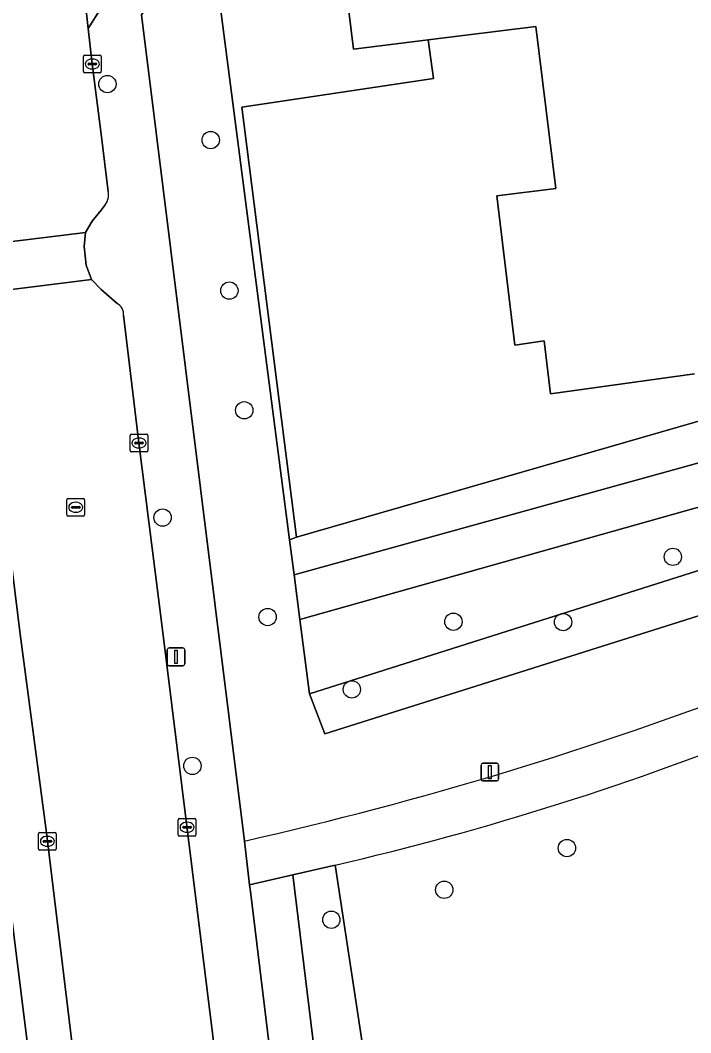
# Model space of a CAD drawing. Extents: x 158086 to 159499, y 382904 to 383981.
# Drawn here: x 158995.4 to 159033.3, y 383404.7 to 383461.9 of the extents above; entities that cross this region are included whole.
import ezdxf

# ---------------------------------------------------------------- set-up
doc = ezdxf.new("R2010")
doc.units = 0
for name, color, linetype in [('IMGEO_Boom', 7, 'Continuous'), ('IMGEO_Erf', 7, 'Continuous'), ('IMGEO_Groenvoorziening', 7, 'Continuous'), ('IMGEO_Hek', 7, 'Continuous'), ('IMGEO_Kolk', 7, 'Continuous'), ('IMGEO_Lichtmast', 7, 'Continuous'), ('IMGEO_Pand', 7, 'Continuous'), ('IMGEO_Rijbaan_lokaal_open', 7, 'Continuous'), ('IMGEO_Rioolput', 7, 'Continuous'), ('IMGEO_Voetpad_halfverhard', 7, 'Continuous'), ('IMGEO_Voetpad_open', 7, 'Continuous')]:
    doc.layers.add(name, color=color, linetype=linetype)

msp = doc.modelspace()

# ---------------------------------------------------------------- linework, layer by layer
at = {"layer": 'IMGEO_Boom'}
for centre in [(159000.358, 383458.288), (159006.187, 383455.133), (159007.24, 383446.632), (159008.083, 383439.876), (159003.473, 383433.824), (159032.279, 383431.605), (159009.402, 383428.209), (159019.889, 383427.943), (159026.084, 383427.924), (159014.156, 383424.121), (159005.156, 383419.807), (159026.299, 383415.166), (159019.371, 383412.809), (159012.998, 383411.118)]:
    msp.add_circle(centre, 0.489, dxfattribs=at)
at = {"layer": 'IMGEO_Erf'}
msp.add_lwpolyline([(159033.499, 383441.93), (159025.378, 383440.799), (159025.008, 383443.802), (159023.356, 383443.556), (159022.339, 383451.977), (159025.666, 383452.401), (159024.539, 383461.536), (159018.474, 383460.788), (159018.762, 383458.609), (159007.944, 383456.987), (159011.032, 383432.716), (159078.415, 383452.157)], dxfattribs=at)
msp.add_lwpolyline([(158994.714, 383413.173), (158979.466, 383411.235), (158980.926, 383400.21), (158970.166, 383398.901), (158971.036, 383383.766), (158973.1, 383383.819), (158973.151, 383381.798), (158997.711, 383389.09)], close=True, dxfattribs=at)
at = {"layer": 'IMGEO_Groenvoorziening'}
for points in [[(159079.669, 383450.08), (159081.05, 383447.861), (159084.723, 383449.8), (159075.758, 383467.531), (159068.121, 383482.635), (159064.826, 383481.16), (159058.535, 383493.917), (159061.79, 383495.545), (159059.577, 383500), (159057.003, 383505.182), (159053.522, 383504.8), (159052.705, 383504.71), (159055.01, 383500), (159078.415, 383452.157), (159011.032, 383432.716), (159010.634, 383432.574), (159010.891, 383430.595), (159046.741, 383440.501)], [(159011.032, 383432.716), (159007.944, 383456.987), (159018.762, 383458.609), (159018.474, 383460.788), (159014.253, 383460.267), (159013.23, 383468.561), (159014.861, 383468.762), (159013.911, 383476.465), (159011.388, 383476.154), (159011.36, 383476.38), (159005.522, 383475.661), (159006.408, 383468.737), (159006.016, 383468.116), (159010.634, 383432.574)], [(159081.05, 383447.861), (159079.669, 383450.08), (159046.741, 383440.501), (159010.891, 383430.595), (159011.218, 383428.075), (159068.265, 383444.142)], [(159081.05, 383447.861), (159068.265, 383444.142), (159055.93, 383437.875), (159011.763, 383423.88), (159012.629, 383421.619), (159056.857, 383435.575)], [(159011.218, 383428.075), (159011.763, 383423.88), (159055.93, 383437.875), (159068.265, 383444.142)], [(159013.265, 383413.852), (159013.212, 383414.199), (159010.831, 383413.648), (159013.692, 383390.244), (159014.632, 383387.184), (159017.13, 383388.478)], [(159010.831, 383413.648), (159008.382, 383413.083), (159008.427, 383412.706), (159011.317, 383389.067), (159011.783, 383387.745), (159012.713, 383386.191), (159014.632, 383387.184), (159013.692, 383390.244)]]:
    msp.add_lwpolyline(points, close=True, dxfattribs=at)
for points in [[(159056.857, 383435.575), (159012.629, 383421.619), (159011.763, 383423.88), (159011.218, 383428.075), (159010.891, 383430.595), (159010.634, 383432.574), (159006.016, 383468.116), (159002.278, 383462.192), (159008.087, 383415.562)], [(159013.212, 383414.199), (159013.265, 383413.852), (159017.13, 383388.478), (159017.598, 383388.72), (159052.154, 383406.613), (159050.158, 383413.805)]]:
    msp.add_lwpolyline(points, dxfattribs=at)
for centre, radius, start, end in [((158961.396, 383622.12), 211.77, 282.73733, 291.01794), ((158975.062, 383578.186), 168.366, 283.09641, 292.04666)]:
    msp.add_arc(centre, radius, start, end, dxfattribs=at)
at = {"layer": 'IMGEO_Hek'}
msp.add_lwpolyline([(159018.474, 383460.788), (159018.762, 383458.609), (159007.944, 383456.987), (159011.032, 383432.716)], dxfattribs=at)
at = {"layer": 'IMGEO_Kolk'}
for p, q in [((158999.004, 383459), (158999.004, 383459.852)), ((158999.079, 383459.926), (158999.931, 383459.926)), ((158999.492, 383459.706), (158999.517, 383459.706)), ((159000.005, 383459.852), (159000.005, 383459)), ((158999.263, 383459.42), (158999.263, 383459.432)), ((158999.701, 383459.383), (158999.303, 383459.383)), ((158999.306, 383459.469), (158999.704, 383459.469)), ((158999.515, 383459.146), (158999.49, 383459.146)), ((158999.747, 383459.432), (158999.747, 383459.42)), ((158999.931, 383458.926), (158999.079, 383458.926)), ((159001.639, 383437.606), (159001.639, 383438.458)), ((159001.714, 383438.532), (159002.566, 383438.532)), ((159001.898, 383438.026), (159001.898, 383438.038)), ((159002.336, 383437.989), (159001.938, 383437.989)), ((159001.941, 383438.075), (159002.339, 383438.075)), ((159002.127, 383438.312), (159002.152, 383438.312)), ((159002.382, 383438.038), (159002.382, 383438.026)), ((159002.64, 383438.458), (159002.64, 383437.606)), ((159002.566, 383437.532), (159001.714, 383437.532)), ((159002.15, 383437.752), (159002.125, 383437.752)), ((159004.429, 383416.841), (159005.281, 383416.841)), ((159004.354, 383415.915), (159004.354, 383416.767)), ((159004.613, 383416.335), (159004.613, 383416.347)), ((159005.051, 383416.298), (159004.653, 383416.298)), ((159004.656, 383416.384), (159005.054, 383416.384)), ((159004.842, 383416.621), (159004.867, 383416.621)), ((159005.097, 383416.347), (159005.097, 383416.335)), ((159005.355, 383416.767), (159005.355, 383415.915)), ((158996.469, 383415.122), (158996.469, 383415.974)), ((158996.544, 383416.048), (158997.396, 383416.048)), ((158996.957, 383415.828), (158996.982, 383415.828)), ((158997.47, 383415.974), (158997.47, 383415.122)), ((159005.281, 383415.841), (159004.429, 383415.841)), ((159004.865, 383416.061), (159004.84, 383416.061)), ((158996.728, 383415.542), (158996.728, 383415.554)), ((158997.166, 383415.505), (158996.768, 383415.505)), ((158996.771, 383415.591), (158997.169, 383415.591)), ((158996.98, 383415.268), (158996.955, 383415.268)), ((158997.212, 383415.554), (158997.212, 383415.542)), ((158997.396, 383415.048), (158996.544, 383415.048))]:
    msp.add_line(p, q, dxfattribs=at)
for points in [[(158999.004, 383459), (158999.004, 383459.852)], [(158999.079, 383459.926), (158999.931, 383459.926)], [(159000.005, 383459.852), (159000.005, 383459)], [(158999.931, 383458.926), (158999.079, 383458.926)], [(159001.639, 383437.606), (159001.639, 383438.458)], [(159001.714, 383438.532), (159002.566, 383438.532)], [(159002.64, 383438.458), (159002.64, 383437.606)], [(159002.566, 383437.532), (159001.714, 383437.532)], [(159004.429, 383416.841), (159005.281, 383416.841)], [(159004.354, 383415.915), (159004.354, 383416.767)], [(159005.355, 383416.767), (159005.355, 383415.915)], [(158996.469, 383415.122), (158996.469, 383415.974)], [(158996.544, 383416.048), (158997.396, 383416.048)], [(158997.47, 383415.974), (158997.47, 383415.122)], [(159005.281, 383415.841), (159004.429, 383415.841)], [(158997.396, 383415.048), (158996.544, 383415.048)]]:
    msp.add_lwpolyline(points, dxfattribs=at)
for centre, radius, start, end in [((158999.081, 383459.85), 0.0765, 91.552, 178.448), ((158999.081, 383459.85), 0.0765, 91.552, 178.448), ((158999.929, 383459.85), 0.0765, 1.552, 88.448), ((158999.929, 383459.85), 0.0765, 1.552, 88.448), ((158999.303, 383459.429), 0.0403, 85.8775, 175.7526), ((158999.3, 383459.419), 0.0366, 178.938, 274.7102), ((158999.704, 383459.426), 0.043, 264.8664, 352.4533), ((158999.708, 383459.431), 0.0386, 1.7309, 96.639), ((158999.081, 383459.002), 0.0765, 181.552, 268.448), ((158999.081, 383459.002), 0.0765, 181.552, 268.448), ((158999.929, 383459.002), 0.0765, 271.552, 358.448), ((158999.929, 383459.002), 0.0765, 271.552, 358.448), ((159001.716, 383438.456), 0.0765, 91.552, 178.448), ((159001.716, 383438.456), 0.0765, 91.552, 178.448), ((159001.938, 383438.035), 0.0403, 85.8775, 175.7526), ((159001.935, 383438.025), 0.0366, 178.938, 274.7102), ((159002.339, 383438.032), 0.043, 264.8664, 352.4533), ((159002.343, 383438.037), 0.0386, 1.7309, 96.639), ((159002.564, 383438.456), 0.0765, 1.552, 88.448), ((159002.564, 383438.456), 0.0765, 1.552, 88.448), ((159001.716, 383437.608), 0.0765, 181.552, 268.448), ((159001.716, 383437.608), 0.0765, 181.552, 268.448), ((159002.564, 383437.608), 0.0765, 271.552, 358.448), ((159002.564, 383437.608), 0.0765, 271.552, 358.448), ((159004.431, 383416.765), 0.0765, 91.552, 178.448), ((159004.431, 383416.765), 0.0765, 91.552, 178.448), ((159005.279, 383416.765), 0.0765, 1.552, 88.448), ((159005.279, 383416.765), 0.0765, 1.552, 88.448), ((159004.653, 383416.344), 0.0403, 85.8775, 175.7526), ((159004.65, 383416.334), 0.0366, 178.938, 274.7102), ((159005.054, 383416.341), 0.043, 264.8664, 352.4533), ((159005.058, 383416.346), 0.0386, 1.7309, 96.639), ((158996.546, 383415.972), 0.0765, 91.552, 178.448), ((158996.546, 383415.972), 0.0765, 91.552, 178.448), ((158997.394, 383415.972), 0.0765, 1.552, 88.448), ((158997.394, 383415.972), 0.0765, 1.552, 88.448), ((159004.431, 383415.917), 0.0765, 181.552, 268.448), ((159004.431, 383415.917), 0.0765, 181.552, 268.448), ((159005.279, 383415.917), 0.0765, 271.552, 358.448), ((159005.279, 383415.917), 0.0765, 271.552, 358.448), ((158996.546, 383415.124), 0.0765, 181.552, 268.448), ((158996.546, 383415.124), 0.0765, 181.552, 268.448), ((158996.768, 383415.551), 0.0403, 85.8775, 175.7526), ((158996.765, 383415.541), 0.0366, 178.938, 274.7102), ((158997.169, 383415.548), 0.043, 264.8664, 352.4533), ((158997.173, 383415.553), 0.0386, 1.7309, 96.639), ((158997.394, 383415.124), 0.0765, 271.552, 358.448), ((158997.394, 383415.124), 0.0765, 271.552, 358.448)]:
    msp.add_arc(centre, radius, start, end, dxfattribs=at)
for centre, major_axis, ratio, start_param, end_param in [((158999.491, 383459.426), (-0.387, 0.002), 0.722429, 4.712389, 7.853982), ((158999.516, 383459.426), (-0.39, 0.002), 0.717154, 1.570796, 4.712389), ((159002.126, 383438.032), (-0.387, 0.002), 0.722429, 4.712389, 7.853982), ((159002.151, 383438.032), (-0.39, 0.002), 0.717154, 1.570796, 4.712389), ((159004.841, 383416.341), (-0.387, 0.002), 0.722429, 4.712389, 7.853982), ((159004.866, 383416.341), (-0.39, 0.002), 0.717154, 1.570796, 4.712389), ((158996.956, 383415.548), (-0.387, 0.002), 0.722429, 4.712389, 7.853982), ((158996.981, 383415.548), (-0.39, 0.002), 0.717154, 1.570796, 4.712389)]:
    msp.add_ellipse(centre, major_axis=major_axis, ratio=ratio, start_param=start_param, end_param=end_param, dxfattribs=at)
at = {"layer": 'IMGEO_Lichtmast'}
for p, q in [((159003.733, 383425.562), (159003.733, 383426.362)), ((159003.733, 383426.362), (159003.733, 383425.562)), ((159003.833, 383426.462), (159004.623, 383426.462)), ((159004.623, 383426.462), (159003.833, 383426.462)), ((159004.723, 383426.362), (159004.723, 383425.562)), ((159004.723, 383425.562), (159004.723, 383426.362)), ((159004.623, 383425.462), (159003.833, 383425.462)), ((159003.833, 383425.462), (159004.623, 383425.462)), ((159021.453, 383419.053), (159021.453, 383419.853)), ((159021.453, 383419.853), (159021.453, 383419.053)), ((159021.553, 383419.953), (159022.343, 383419.953)), ((159022.343, 383419.953), (159021.553, 383419.953)), ((159022.443, 383419.853), (159022.443, 383419.053)), ((159022.443, 383419.053), (159022.443, 383419.853)), ((159022.343, 383418.953), (159021.553, 383418.953)), ((159021.553, 383418.953), (159022.343, 383418.953))]:
    msp.add_line(p, q, dxfattribs=at)
for points in [[(159004.153, 383426.337), (159004.303, 383426.337), (159004.303, 383425.587), (159004.153, 383425.587), (159004.153, 383426.337)], [(159021.873, 383419.828), (159022.023, 383419.828), (159022.023, 383419.078), (159021.873, 383419.078), (159021.873, 383419.828)]]:
    msp.add_lwpolyline(points, dxfattribs=at)
for centre, start, end in [((159003.833, 383426.362), 90, 180), ((159003.833, 383426.362), 90, 180), ((159004.623, 383426.362), 0, 90), ((159004.623, 383426.362), 360, 90), ((159003.833, 383425.562), 180, 270), ((159003.833, 383425.562), 180, 270), ((159004.623, 383425.562), 270, 0), ((159004.623, 383425.562), 270, 0), ((159021.553, 383419.853), 90, 180), ((159021.553, 383419.853), 90, 180), ((159022.343, 383419.853), 0, 90), ((159022.343, 383419.853), 360, 90), ((159021.553, 383419.053), 180, 270), ((159021.553, 383419.053), 180, 270), ((159022.343, 383419.053), 270, 0), ((159022.343, 383419.053), 270, 0)]:
    msp.add_arc(centre, 0.1, start, end, dxfattribs=at)
at = {"layer": 'IMGEO_Pand'}
msp.add_lwpolyline([(159013.23, 383468.561), (159014.253, 383460.267), (159018.474, 383460.788), (159024.539, 383461.536), (159025.666, 383452.401), (159022.339, 383451.977), (159023.356, 383443.556), (159025.008, 383443.802), (159025.378, 383440.799), (159033.499, 383441.93)], dxfattribs=at)
at = {"layer": 'IMGEO_Rijbaan_lokaal_open'}
for points in [[(158993.177, 383508.605), (158992.161, 383509.409), (158991.662, 383509.972), (158985.415, 383509.168), (158986.528, 383500), (158988.256, 383485.765), (158989.308, 383477.307), (158989.897, 383472.605), (158991.644, 383458.389), (158992.816, 383449.144), (158999.123, 383449.912), (158999.496, 383450.559), (159000, 383451.18), (159000.234, 383451.469)], [(159000.407, 383452.225), (159000, 383455.471), (158999.504, 383459.426), (158999.263, 383461.427), (158998.534, 383468.033), (158998.155, 383470.628), (158997.237, 383478.891), (158996.889, 383481.601), (158995.883, 383489.438), (158995.861, 383489.608), (158994.593, 383500), (158994.229, 383502.424), (158993.552, 383507.953)], [(158998.534, 383468.033), (158999.263, 383461.427), (159000, 383462.596), (159004.186, 383469.229), (159002.367, 383483.452), (159000, 383485.637), (158995.883, 383489.438), (158996.889, 383481.601)], [(159000.899, 383445.905), (159000, 383446.694), (158999.45, 383447.264), (158993.11, 383446.474), (158994.239, 383436.978), (158994.396, 383435.704), (158994.986, 383430.91), (158995.437, 383427.246), (158996.911, 383416.035), (158999.184, 383397.4), (158999.83, 383392.141), (158999.897, 383391.621), (159000, 383391.635), (159007.788, 383392.709), (159007.625, 383394.168), (159007.06, 383398.4), (159006.856, 383400.164), (159003.427, 383427.794), (159002.139, 383438.033), (159001.271, 383445.241)]]:
    msp.add_lwpolyline(points, dxfattribs=at)
msp.add_lwpolyline([(158993.11, 383446.474), (158999.45, 383447.264), (158999.154, 383448.063), (158999.05, 383449.129), (158999.123, 383449.912), (158992.816, 383449.144)], close=True, dxfattribs=at)
for centre, radius, start, end in [((158999.426, 383452.052), 0.996, 324.1972, 10.024), ((159000.584, 383445.292), 0.689, 355.7375, 62.7812)]:
    msp.add_arc(centre, radius, start, end, dxfattribs=at)
at = {"layer": 'IMGEO_Rioolput'}
for p, q in [((158998.069, 383433.977), (158998.069, 383434.829)), ((158998.144, 383434.903), (158998.996, 383434.903)), ((158998.557, 383434.683), (158998.582, 383434.683)), ((158999.07, 383434.829), (158999.07, 383433.977)), ((158998.328, 383434.397), (158998.328, 383434.409)), ((158998.766, 383434.36), (158998.368, 383434.36)), ((158998.371, 383434.446), (158998.769, 383434.446)), ((158998.58, 383434.123), (158998.555, 383434.123)), ((158998.812, 383434.409), (158998.812, 383434.397)), ((158998.996, 383433.903), (158998.144, 383433.903))]:
    msp.add_line(p, q, dxfattribs=at)
for points in [[(158998.069, 383433.977), (158998.069, 383434.829)], [(158998.144, 383434.903), (158998.996, 383434.903)], [(158999.07, 383434.829), (158999.07, 383433.977)], [(158998.996, 383433.903), (158998.144, 383433.903)]]:
    msp.add_lwpolyline(points, dxfattribs=at)
for centre, radius, start, end in [((158998.146, 383434.827), 0.0765, 91.552, 178.448), ((158998.146, 383434.827), 0.0765, 91.552, 178.448), ((158998.994, 383434.827), 0.0765, 1.552, 88.448), ((158998.994, 383434.827), 0.0765, 1.552, 88.448), ((158998.146, 383433.979), 0.0765, 181.552, 268.448), ((158998.146, 383433.979), 0.0765, 181.552, 268.448), ((158998.368, 383434.406), 0.0403, 85.8775, 175.7526), ((158998.365, 383434.396), 0.0366, 178.938, 274.7102), ((158998.769, 383434.403), 0.043, 264.8664, 352.4533), ((158998.773, 383434.408), 0.0386, 1.7309, 96.639), ((158998.994, 383433.979), 0.0765, 271.552, 358.448), ((158998.994, 383433.979), 0.0765, 271.552, 358.448)]:
    msp.add_arc(centre, radius, start, end, dxfattribs=at)
for centre, major_axis, ratio, start_param, end_param in [((158998.556, 383434.403), (-0.387, 0.002), 0.722429, 4.712389, 7.853982), ((158998.581, 383434.403), (-0.39, 0.002), 0.717154, 1.570796, 4.712389)]:
    msp.add_ellipse(centre, major_axis=major_axis, ratio=ratio, start_param=start_param, end_param=end_param, dxfattribs=at)
at = {"layer": 'IMGEO_Voetpad_halfverhard'}
msp.add_lwpolyline([(159008.087, 383415.562), (159008.382, 383413.083), (159010.831, 383413.648), (159013.212, 383414.199)], dxfattribs=at)
for centre, radius, start, end in [((158961.396, 383622.12), 211.77, 282.73733, 291.01794), ((158975.062, 383578.186), 168.366, 283.09641, 292.04666)]:
    msp.add_arc(centre, radius, start, end, dxfattribs=at)
at = {"layer": 'IMGEO_Voetpad_open'}
for points in [[(159011.317, 383389.067), (159008.427, 383412.706), (159008.382, 383413.083), (159008.087, 383415.562), (159002.278, 383462.192), (159006.016, 383468.116), (159006.408, 383468.737), (159005.522, 383475.661), (159004.958, 383480.073), (159004.392, 383484.497), (159000, 383488.551), (158998.951, 383489.519), (158997.87, 383498.325), (158997.664, 383500), (158997.648, 383500.134), (158995.391, 383518.522), (158994.94, 383522.192), (158993.141, 383536.826), (158992.428, 383542.621), (158989.408, 383567.184)], [(158993.552, 383507.953), (158994.229, 383502.424), (158994.593, 383500), (158995.861, 383489.608), (158995.883, 383489.438), (159000, 383485.637), (159002.367, 383483.452), (159004.186, 383469.229), (159000, 383462.596), (158999.263, 383461.427), (158999.504, 383459.426), (159000, 383455.471), (159000.407, 383452.225)], [(159000.234, 383451.469), (159000, 383451.18), (158999.496, 383450.559), (158999.123, 383449.912), (158999.05, 383449.129), (158999.154, 383448.063), (158999.45, 383447.264), (159000, 383446.694), (159000.899, 383445.905)], [(159001.271, 383445.241), (159002.139, 383438.033), (159003.427, 383427.794), (159006.856, 383400.164), (159007.06, 383398.4), (159007.625, 383394.168), (159007.788, 383392.709), (159007.967, 383391.265)]]:
    msp.add_lwpolyline(points, dxfattribs=at)
msp.add_lwpolyline([(158996.911, 383416.035), (158995.437, 383427.246), (158994.986, 383430.91), (158993.954, 383430.783), (158992.49, 383430.746), (158992.523, 383430.544), (158994.522, 383414.712), (158994.714, 383413.173), (158997.711, 383389.09), (159000, 383389.713), (159000, 383390.777), (158999.987, 383390.922), (158999.897, 383391.621), (158999.83, 383392.141), (158999.184, 383397.4)], close=True, dxfattribs=at)
for centre, radius, start, end in [((158999.426, 383452.052), 0.996, 324.1972, 10.024), ((159000.584, 383445.292), 0.689, 355.7375, 62.7812)]:
    msp.add_arc(centre, radius, start, end, dxfattribs=at)

doc.saveas('drawing.dxf')
